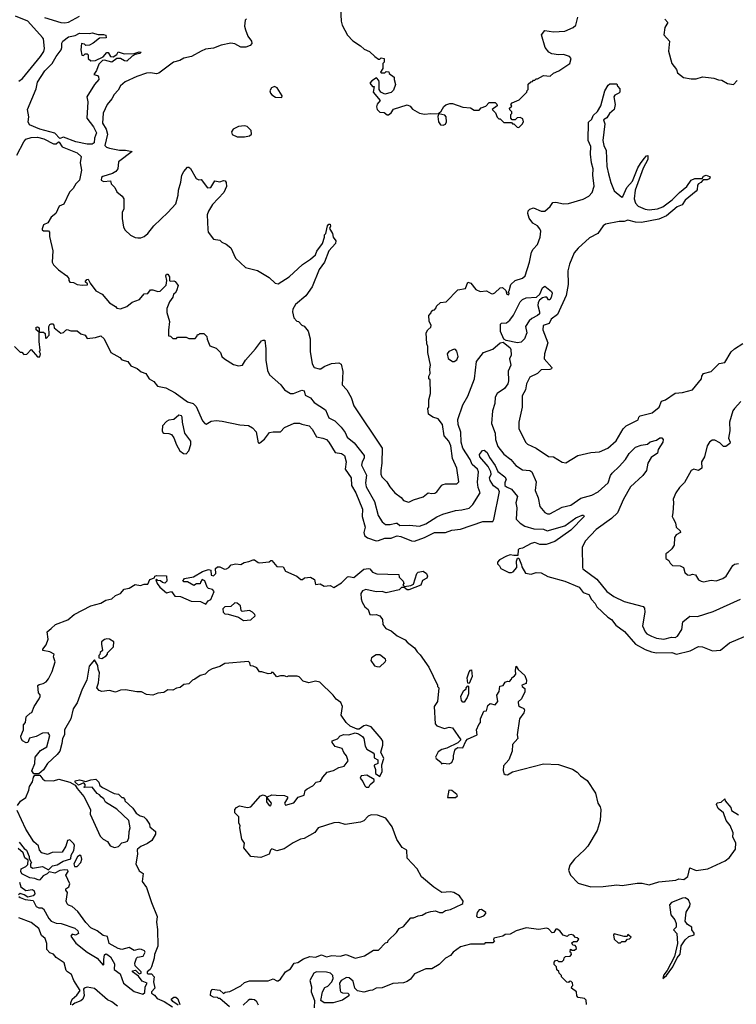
# Model space of a CAD drawing. Extents: x 2210602 to 2357277, y 510288 to 673808.
# Tile 343 of 464: x 2264412 to 2270189, y 624954 to 632888. Entities that reach past the tile are written whole.
import ezdxf

# ---------------------------------------------------------------- set-up
doc = ezdxf.new("R2010")
doc.units = 0

msp = doc.modelspace()

# ---------------------------------------------------------------- linework, layer by layer
at = {"layer": '0CON05XD'}
for points in [[(2266997.5, 632975), (2267003.3, 632875), (2267011.2, 632845), (2267054.2, 632764.2), (2267097.7, 632717.7), (2267158.3, 632678.3), (2267189.3, 632649.3), (2267230.7, 632630.7), (2267275, 632590), (2267305, 632570), (2267315, 632570), (2267325, 632580), (2267350, 632575), (2267350, 632545), (2267340, 632535), (2267340, 632495), (2267320, 632465), (2267325, 632460), (2267355, 632460), (2267365, 632470), (2267388.3, 632468.3), (2267390, 632455), (2267430, 632425), (2267430, 632405), (2267442.5, 632365), (2267425, 632320), (2267405, 632300), (2267355, 632287.5), (2267323.6, 632303.6), (2267310, 632325), (2267310, 632385), (2267307, 632397), (2267288.3, 632418.3), (2267250, 632395), (2267233, 632377), (2267255, 632350), (2267268.3, 632348.3), (2267262.5, 632305), (2267317, 632237), (2267293, 632207), (2267287.5, 632185), (2267292.5, 632165), (2267315, 632143.3), (2267349.3, 632139.3), (2267375, 632122.5), (2267385, 632122.5), (2267405, 632137.5), (2267425, 632167.5), (2267535, 632201.2), (2267560.7, 632190.7), (2267577, 632167), (2267633.6, 632133.6), (2267675, 632126.7), (2267725, 632132.5), (2267790, 632130), (2267783.3, 632106.7), (2267786.7, 632065), (2267805, 632040), (2267825, 632037.5), (2267843, 632047), (2267853.3, 632065), (2267848.8, 632105), (2267838.3, 632118.3), (2267790, 632130), (2267790, 632135), (2267809.3, 632150.7), (2267830.7, 632189.3), (2267848.3, 632201.7), (2267878.3, 632211.7), (2267901.7, 632211.7), (2267985, 632182.5), (2268047, 632177), (2268075, 632160), (2268115, 632160), (2268131.7, 632178.3), (2268168.3, 632191.7), (2268195, 632220), (2268245, 632220), (2268258.3, 632208.3), (2268260, 632195), (2268220, 632165), (2268248.3, 632138.3), (2268261.7, 632101.7), (2268275, 632090), (2268285, 632090), (2268315, 632060), (2268375, 632060), (2268385, 632050), (2268395, 632050), (2268421.7, 632021.7), (2268435, 632020), (2268463, 632047), (2268472.5, 632065), (2268468.3, 632088.3), (2268445, 632100), (2268421.7, 632098.3), (2268405, 632080), (2268381.7, 632081.7), (2268370, 632095), (2268370, 632125), (2268378.3, 632131.7), (2268380, 632145), (2268361.7, 632161.7), (2268360, 632175), (2268378.3, 632191.7), (2268370, 632205), (2268381.7, 632218.3), (2268438.3, 632241.7), (2268500, 632305), (2268501.7, 632318.3), (2268510, 632325), (2268511.7, 632368.3), (2268531.7, 632388.3), (2268545, 632390), (2268555, 632400), (2268565, 632400), (2268575, 632410), (2268585, 632410), (2268635, 632437.5), (2268687, 632433), (2268715, 632456.7), (2268757.5, 632475), (2268846.1, 632533.9), (2268857.5, 632575), (2268845, 632592.5), (2268795, 632607.5), (2268755, 632603.8), (2268702.3, 632612.3), (2268676.7, 632625), (2268648.8, 632665), (2268617.5, 632765), (2268645, 632800), (2268715, 632790), (2268805, 632794.2), (2268873.3, 632825), (2268895, 632843.3), (2268910.5, 632909.5)], [(2264405, 632392), (2264435, 632414), (2264579.8, 632590.2), (2264607.4, 632632.6), (2264612.9, 632655), (2264603.1, 632733.1), (2264596, 632745), (2264476.4, 632876.4), (2264377.5, 632915)], [(2264612.5, 632905), (2264744.3, 632864.3), (2264775, 632862.5), (2264805, 632869.2), (2264894.4, 632915.6)], [(2266240, 632895), (2266230, 632885), (2266224.1, 632835.9), (2266230.8, 632805), (2266251.4, 632755), (2266281.4, 632715), (2266282, 632695), (2266269.1, 632680.9), (2266235, 632666.7), (2266195, 632667.1), (2266145, 632694.2), (2266115, 632699.2), (2266035, 632681.9), (2265975, 632659.4), (2265910.9, 632649.1), (2265874, 632635), (2265797.6, 632592.4), (2265735, 632577.7), (2265702.2, 632557.8), (2265651.2, 632545), (2265533.9, 632456.1), (2265515, 632452), (2265465, 632459.2), (2265435, 632455.7), (2265355, 632430), (2265263.2, 632386.8), (2265224.3, 632355.7), (2265205, 632320), (2265172, 632285), (2265155, 632250), (2265116, 632205), (2265084.3, 632135), (2265079.4, 632055), (2265110, 632005), (2265119.6, 631965), (2265098.9, 631875), (2265111.2, 631861.2), (2265135, 631852.1), (2265215, 631836.2), (2265265, 631836.5), (2265317.5, 631825), (2265207, 631743), (2265202, 631685), (2265185.6, 631664.4), (2265159.3, 631649.3), (2265082.5, 631625), (2265071.2, 631615), (2265067.5, 631595), (2265087, 631583), (2265145, 631590), (2265150, 631565), (2265180, 631535), (2265195, 631500), (2265237.5, 631465), (2265250, 631445), (2265252.5, 631405), (2265252.5, 631365), (2265237.5, 631335), (2265237.5, 631285), (2265247.5, 631215), (2265260.7, 631190.7), (2265305, 631152.5), (2265343.6, 631133.6), (2265365, 631130), (2265389.3, 631130.7), (2265415, 631140), (2265445.9, 631164.1), (2265492.3, 631227.7), (2265606.7, 631335), (2265670, 631405), (2265690, 631475), (2265692.5, 631515), (2265711.7, 631578.3), (2265718.8, 631635), (2265734, 631665), (2265765, 631700), (2265775, 631700), (2265788.8, 631688.8), (2265835, 631607.5), (2265855, 631597.5), (2265875, 631600), (2265925, 631533.3), (2265953, 631537), (2265985, 631590), (2266025, 631582.5), (2266055, 631592.5), (2266068.3, 631588.3), (2266077, 631577), (2266080, 631545), (2266056.7, 631495), (2265965, 631397.5), (2265932.5, 631345), (2265922.5, 631315), (2265928.3, 631198.3), (2265930, 631175), (2265975, 631120), (2266025, 631110), (2266040, 631095), (2266075, 631080), (2266115, 631050), (2266152.5, 630965), (2266230.7, 630890.7), (2266327.7, 630867.7), (2266421.7, 630811.7), (2266470, 630765), (2266495, 630760), (2266585, 630816.2), (2266692.5, 630915), (2266755, 630957.5), (2266795.9, 630994.1), (2266808, 631022), (2266852.5, 631085), (2266870, 631135), (2266870, 631155), (2266880, 631165), (2266893, 631227), (2266905, 631240), (2266915, 631240), (2266917.5, 631225), (2266910, 631205), (2266932.5, 631165), (2266940, 631135), (2266960, 631105), (2266957.5, 631085), (2266903.3, 631025), (2266868.8, 630935), (2266826.7, 630875), (2266768.8, 630735), (2266717.7, 630662.3), (2266635, 630592.5), (2266613.8, 630555), (2266611.2, 630535), (2266622.5, 630485), (2266645, 630460), (2266660, 630455), (2266687, 630427), (2266705, 630417.5), (2266737.7, 630377.7), (2266754, 630315), (2266752, 630215), (2266768.8, 630115), (2266786.7, 630085), (2266825, 630073.8), (2266840, 630075), (2266866.7, 630093.3), (2266925, 630117.5), (2266985, 630122.5), (2267003, 630113), (2267016.4, 630053.6), (2267011.2, 629945), (2267050, 629905), (2267083.9, 629843.9), (2267105, 629777.5), (2267333.3, 629435), (2267331.2, 629315), (2267324, 629255), (2267324.2, 629225), (2267332, 629205), (2267371.2, 629165), (2267395, 629123.8), (2267435, 629076.7), (2267487.7, 629037.7), (2267506.7, 629015)], [(2269611.7, 632891.7), (2269637.5, 632865), (2269611.2, 632825), (2269603.3, 632765), (2269650, 632715), (2269642.5, 632635), (2269670, 632535), (2269707, 632487), (2269715, 632460), (2269763, 632423), (2269825, 632410), (2269865, 632412.5), (2269915, 632427.5), (2269965, 632422.5), (2270006.4, 632416.4), (2270045, 632402.5), (2270071.7, 632401.7), (2270117.5, 632372.5)], [(2264955, 631883.8), (2264865, 631903.5), (2264765, 631940.6), (2264735, 631931.1), (2264695, 631973.8), (2264574.8, 632004.8), (2264491.7, 632041.7), (2264479.2, 632065), (2264484.4, 632105), (2264475.6, 632165), (2264545, 632330), (2264555.6, 632385), (2264613.9, 632476.1), (2264674, 632536), (2264705, 632592), (2264746, 632645), (2264752.5, 632665), (2264751.7, 632698.3), (2264760, 632715), (2264805, 632750), (2264859.3, 632760.7), (2264895, 632778), (2264975, 632776.2), (2264995, 632782), (2265045, 632768.8), (2265088.3, 632768.3), (2265105, 632762.5), (2265109.3, 632740.7), (2265055, 632740), (2265005, 632697.5), (2264975, 632682.5), (2264945, 632680), (2264935, 632690), (2264910, 632695), (2264903.3, 632645), (2264913, 632603), (2264925, 632600), (2264938.3, 632611.7), (2264955, 632612.5), (2264962.5, 632605), (2264962.5, 632575), (2264985.9, 632555.9), (2265022.3, 632557.7), (2265085, 632587.5), (2265115, 632622.5), (2265125, 632622.5), (2265145, 632590), (2265165, 632588.8), (2265195, 632607.5), (2265205, 632630), (2265255, 632613.8), (2265333.6, 632616.4), (2265375, 632628.8), (2265390, 632625), (2265380, 632615), (2265342.5, 632607.5), (2265317.3, 632592.7), (2265275, 632554), (2265257.5, 632555), (2265225, 632573.8), (2265196.1, 632573.9), (2265155, 632546.7), (2265095, 632562), (2265080, 632560), (2265050, 632530), (2265030.7, 632479.3), (2265010, 632445), (2265038.3, 632438.3), (2265047, 632427), (2265050, 632405), (2265015.7, 632364.3), (2264953.8, 632265), (2264960, 632225), (2264952.5, 632095), (2265005.6, 632025), (2265030, 631975), (2265015.7, 631934.3), (2265012, 631895), (2264995, 631884.5), (2264955, 631883.8)], [(2270117.5, 632372.5), (2270165, 632366.2), (2270195, 632396.7)], [(2266525, 632260), (2266527.5, 632275), (2266487.7, 632337.7), (2266465, 632350), (2266440.7, 632339.3), (2266427.5, 632315), (2266432.5, 632295), (2266445, 632282.5), (2266475, 632262.5), (2266525, 632260)], [(2267506.7, 629015), (2267545, 629000), (2267555, 629002.5), (2267585, 629020), (2267665, 629043.3), (2267705, 629076.7), (2267735, 629068.8), (2267757.7, 629072.3), (2267775.7, 629084.3), (2267814.1, 629135.9), (2267825, 629142.5), (2267845, 629147.5), (2267935, 629147.5), (2267952.5, 629165), (2267936.7, 629275), (2267901.7, 629351.7), (2267887.5, 629455), (2267871.7, 629491.7), (2267833.3, 629535), (2267820, 629625), (2267785, 629672), (2267742.5, 629685), (2267708.3, 629708.3), (2267702.5, 629755), (2267710, 629765), (2267710, 629825), (2267722.5, 629875), (2267720, 629985), (2267710, 629995), (2267710, 630015), (2267721.7, 630038.3), (2267717.5, 630075), (2267722.5, 630105), (2267702.5, 630205), (2267702.5, 630255), (2267693, 630277), (2267687.5, 630365), (2267700.7, 630389.3), (2267725, 630410), (2267730, 630425), (2267711.7, 630458.3), (2267710, 630505), (2267730, 630525), (2267731.7, 630538.3), (2267741.7, 630548.3), (2267755, 630550), (2267770, 630565), (2267771.7, 630578.3), (2267805, 630610), (2267850, 630615), (2267945, 630710), (2268005, 630722.5), (2268025, 630772.5), (2268048.8, 630765), (2268090, 630715), (2268125, 630696.7), (2268175, 630702.5), (2268211.2, 630681.2), (2268225, 630680), (2268242.3, 630687.7), (2268285, 630726.7), (2268305, 630730), (2268330, 630705), (2268340, 630675), (2268355, 630670), (2268357.5, 630685), (2268350, 630695), (2268357, 630703), (2268370, 630755), (2268405, 630787.5), (2268465, 630803.8), (2268485.7, 630824.3), (2268522, 630935), (2268538.8, 631015), (2268551.2, 631038.8), (2268585, 631076.7), (2268607.5, 631135), (2268612, 631185), (2268605, 631202.5), (2268585, 631226), (2268549.1, 631249.1), (2268519.8, 631289.8), (2268507.8, 631325), (2268511.4, 631348.6), (2268525, 631361.9), (2268555, 631370.6), (2268615, 631344.3), (2268645, 631344.3), (2268688.3, 631381.7), (2268710, 631415), (2268735, 631416.2), (2268796.1, 631403.9), (2268835, 631406.2), (2268955, 631442), (2269000, 631465), (2269026.2, 631495), (2269042.3, 631547.7), (2269033.1, 631635), (2269035.7, 631685), (2269022.5, 631735), (2269014, 631805), (2269017.1, 631865), (2268994.5, 631914.5), (2268998, 632062), (2269024.1, 632085.9), (2269035.8, 632115), (2269070.8, 632149.2), (2269097.1, 632195), (2269130, 632315), (2269155, 632360), (2269168.3, 632371.7), (2269225, 632370), (2269231.7, 632351.7), (2269250, 632330), (2269250, 632305), (2269242.5, 632295), (2269210, 632280), (2269201.2, 632265), (2269212, 632205), (2269202.9, 632165), (2269167.3, 632132.7), (2269145, 632096), (2269118.3, 632081.7), (2269127.5, 632047.5), (2269111.9, 631915), (2269121.4, 631875), (2269140.6, 631835), (2269145.8, 631705.8), (2269158, 631645), (2269176, 631575), (2269205, 631507.5), (2269265, 631457.5), (2269275, 631462.5), (2269306.7, 631536.7), (2269352.7, 631587.3), (2269395, 631693.3), (2269415, 631728.8), (2269445, 631768.8), (2269465, 631790), (2269475, 631792.5), (2269475, 631762.5), (2269437.9, 631692.1), (2269372.9, 631515), (2269364.2, 631445), (2269375, 631410), (2269396.2, 631386.2), (2269455, 631361.2), (2269485, 631355.8), (2269552.5, 631365), (2269595, 631379.4), (2269672.5, 631435), (2269730.8, 631495), (2269790.8, 631545), (2269824.4, 631595.6), (2269855, 631607.5), (2269912.5, 631607.5), (2269925, 631626.7), (2269945, 631636.2), (2269972.5, 631625), (2269976.7, 631615), (2269970, 631605), (2269953.6, 631596.4), (2269922.5, 631597.5), (2269903.9, 631576.1), (2269885, 631566), (2269875.5, 631554.5), (2269871.9, 631518.1), (2269864.5, 631505.5), (2269777.2, 631432.8), (2269751.2, 631395), (2269711.1, 631378.9), (2269625, 631307.5), (2269565, 631280.9), (2269425, 631253.1), (2269375, 631256.5), (2269315, 631272), (2269285, 631262), (2269245, 631260.8), (2269135, 631240.8), (2269115, 631226.2), (2269073.3, 631165), (2269005, 631130.8), (2268913.2, 631046.8), (2268882, 631008), (2268845, 630916.7), (2268831.1, 630865), (2268832.7, 630755), (2268817.8, 630665), (2268746.3, 630513.7), (2268696, 630475), (2268680.3, 630439.7), (2268630.8, 630425), (2268629.4, 630389.4), (2268668.8, 630285), (2268643.1, 630195), (2268640.8, 630155), (2268702.5, 630085), (2268697.5, 630075), (2268685, 630070), (2268615, 630066.7), (2268585, 630037.5), (2268525, 630006.7), (2268496.7, 629955), (2268490, 629905), (2268463.6, 629856.4), (2268463, 629767), (2268436.7, 629645), (2268436.7, 629595), (2268490, 629485), (2268505, 629467.5), (2268576.1, 629436.1), (2268675, 629367.5), (2268715, 629366.7), (2268785, 629322.5), (2268815, 629317.5), (2268910, 629375), (2269015, 629400), (2269085, 629406.7), (2269152.5, 629435), (2269220, 629495), (2269277.7, 629592.3), (2269300, 629615), (2269375, 629653.3), (2269396.4, 629663.6), (2269402.5, 629685), (2269413, 629697), (2269510.5, 629719.5), (2269566.2, 629765), (2269586.1, 629813.9), (2269617.5, 629825), (2269695, 629877.5), (2269755, 629883.8), (2269835, 629906.7), (2269907.5, 629995), (2269910, 630015), (2269925, 630037.5), (2269985, 630052.5), (2270051.7, 630118.3), (2270096.7, 630125), (2270148.3, 630211.7), (2270174.2, 630235.8), (2270242.3, 630277.7)], [(2266225, 631943.3), (2266265, 631952.5), (2266280, 631965), (2266277.5, 631995), (2266245, 632027.5), (2266225, 632032.5), (2266175, 632027.5), (2266133.6, 632006.4), (2266120, 631985), (2266123.6, 631963.6), (2266163.6, 631943.6), (2266225, 631943.3)], [(2264387.5, 631795), (2264443.8, 631905), (2264460, 631925), (2264505, 631938.1), (2264555, 631940.4), (2264607.4, 631927.4), (2264685, 631887.5), (2264705, 631888.7), (2264725, 631902.5), (2264730.7, 631900.7), (2264755, 631863.3), (2264876.2, 631815), (2264907.5, 631785), (2264900, 631735), (2264909.4, 631675), (2264893.5, 631595), (2264863.1, 631565), (2264842.6, 631527.4), (2264813.1, 631496.9), (2264767.6, 631402.4), (2264730, 631385), (2264702.9, 631327.1), (2264665, 631297.8), (2264637.8, 631252.2), (2264605, 631233.8), (2264591.7, 631201.7), (2264593.6, 631193.6), (2264605, 631187.5), (2264645, 631186.7), (2264653.3, 631175), (2264651.7, 631141.7), (2264680, 631025), (2264672.5, 630935), (2264683, 630913), (2264725, 630872.5), (2264793, 630823), (2264808.3, 630801.7), (2264807.5, 630785), (2264815, 630773.3), (2264845, 630770), (2264875, 630753.8), (2264915, 630750), (2264958.3, 630751.7), (2264958.3, 630758.3), (2264940, 630775), (2264952.5, 630795), (2264965, 630796.7), (2264980, 630765), (2265025, 630703.8), (2265075.7, 630675.7), (2265135, 630606.7), (2265185, 630576.7), (2265195, 630563.8), (2265225, 630558.8), (2265275, 630576.2), (2265318.8, 630611.2), (2265377.6, 630632.4), (2265415, 630678.8), (2265445, 630682.5), (2265465, 630710), (2265485, 630712), (2265525, 630697.5), (2265545, 630700), (2265591.7, 630748.3), (2265597.5, 630785), (2265590, 630825), (2265595, 630837.5), (2265605, 630837.5), (2265620, 630815), (2265620, 630785), (2265625, 630780), (2265655, 630782.5), (2265665, 630777.5), (2265690, 630745), (2265677, 630703), (2265666.4, 630683.6), (2265652.5, 630675), (2265647, 630653), (2265620, 630615), (2265598.3, 630561.7), (2265598.3, 630528.3), (2265620, 630455), (2265610, 630385), (2265611.7, 630341.7), (2265628.3, 630338.3), (2265645, 630320), (2265675, 630320), (2265685, 630330), (2265755, 630330), (2265775, 630320), (2265825, 630320), (2265840, 630335), (2265845, 630350), (2265855, 630350), (2265865, 630360), (2265895, 630360), (2265920, 630335), (2265923, 630313), (2265945, 630260), (2265995, 630240), (2266030, 630205), (2266042.5, 630175), (2266062.5, 630155), (2266135, 630108.8), (2266175, 630100), (2266207.5, 630105), (2266232.5, 630145), (2266312.5, 630235), (2266360.5, 630299.5), (2266375, 630306.7), (2266387.5, 630305), (2266396.7, 630235), (2266396.7, 630145), (2266410.7, 630060.7), (2266426.7, 630025), (2266515.7, 629945.7), (2266546.1, 629906.1), (2266595, 629876.7), (2266620, 629875), (2266685, 629903.8), (2266705, 629896.2), (2266712.3, 629862.3), (2266755, 629842), (2266785, 629804.3), (2266876.2, 629745), (2266905, 629680), (2266952.5, 629655), (2267003.3, 629605), (2267035, 629562.5), (2267051.2, 629525), (2267107.5, 629477.5), (2267189.4, 629375), (2267189.4, 629355), (2267172.7, 629325), (2267167.6, 629297.6), (2267207.6, 629217.6), (2267199.5, 629155), (2267205.7, 629125), (2267272.2, 629005), (2267302.8, 628892.8), (2267335, 628841.2), (2267361.3, 628821.3), (2267399.5, 628820.5), (2267445, 628831.9), (2267455, 628830), (2267475, 628811.4), (2267555, 628815.5), (2267635, 628805.6), (2267685, 628826.7), (2267775, 628881.9), (2267823.9, 628903.9), (2267925, 628934.2), (2267975, 628937.5), (2268035, 628952), (2268065, 628981.2), (2268124, 629075), (2268108, 629118), (2268102, 629162), (2268111.5, 629245), (2268101.1, 629265), (2268060.5, 629305), (2268043.3, 629343.3), (2267984.2, 629435.8), (2267970, 629485), (2267966.6, 629563.4), (2267947.2, 629627.2), (2267944.5, 629665), (2267983.5, 629785), (2268025, 629853.8), (2268078, 629995), (2268095, 630133.8), (2268150, 630205), (2268226.9, 630233.1), (2268285, 630284), (2268309.3, 630289.3), (2268364.4, 630244.4), (2268371.3, 630231.3), (2268374.4, 630185.6), (2268360, 630155), (2268370, 630105), (2268349.4, 630055), (2268353, 629977), (2268347.6, 629952.4), (2268321.1, 629915), (2268260, 629875), (2268244.5, 629845), (2268241.8, 629795), (2268223.1, 629735), (2268215.7, 629635), (2268244.3, 629555), (2268247.8, 629505), (2268265, 629449.2), (2268315, 629386), (2268371.2, 629345), (2268411.2, 629295), (2268465, 629260.8), (2268524.2, 629254.2), (2268540, 629245), (2268574.3, 629165), (2268567.5, 629095), (2268590.8, 629035), (2268605.9, 628965.9), (2268646.1, 628916.1), (2268666.4, 628906.4), (2268685, 628906.7), (2268785, 628960), (2268855, 628976), (2268935, 629031.2), (2269025, 629057.5), (2269075, 629083.1), (2269154.3, 629155), (2269174.4, 629215), (2269186.9, 629235), (2269243.6, 629286.4), (2269294.4, 629345), (2269325, 629392.5), (2269375, 629444), (2269421.4, 629458.6), (2269471.7, 629468.3), (2269495, 629486.2), (2269545, 629500), (2269572.7, 629517.3), (2269587.7, 629517.7), (2269598.8, 629505), (2269596.4, 629483.6), (2269557.5, 629425), (2269552.5, 629395), (2269501.2, 629358.8), (2269476.7, 629315), (2269463.3, 629255), (2269434, 629215), (2269335, 629123.8), (2269280, 629025), (2269230, 628915), (2269182.4, 628867.6), (2269059.4, 628780.6), (2268971.1, 628685), (2268945.7, 628635.7), (2268947.5, 628475), (2268952.4, 628462.4), (2269065, 628380), (2269145, 628281.4), (2269200.5, 628240.5), (2269285, 628200), (2269438.6, 628158.6), (2269448, 628145), (2269452.5, 628115), (2269431.4, 628005), (2269454.5, 627954.5), (2269468.3, 627938.3), (2269505, 627919.2), (2269545, 627904), (2269605, 627895.8), (2269665, 627912), (2269695, 627910), (2269715, 627921.2), (2269748.8, 627975), (2269757.5, 628035), (2269815, 628082.5), (2269875, 628080), (2270001.7, 628118.3), (2270221.7, 628218.3)], [(2268425, 630283.8), (2268333, 630303), (2268313.8, 630313.8), (2268288.8, 630375), (2268286.4, 630433.6), (2268295, 630442.5), (2268335, 630446), (2268363.1, 630466.9), (2268392.9, 630507.1), (2268445, 630613.3), (2268465, 630632.5), (2268493.6, 630646.4), (2268578.3, 630651.7), (2268603.6, 630676.4), (2268625, 630727.5), (2268645, 630740), (2268698.3, 630698.3), (2268703.3, 630685), (2268695, 630650), (2268685, 630630), (2268675, 630630), (2268660.7, 630650.7), (2268645, 630653.3), (2268625, 630647.5), (2268602.5, 630627.5), (2268591.1, 630608.9), (2268587.5, 630585), (2268603.1, 630535), (2268601.3, 630518.7), (2268585, 630503.1), (2268539.3, 630480.7), (2268518.7, 630461.3), (2268490, 630415), (2268499.2, 630365), (2268480.6, 630315), (2268455, 630290), (2268425, 630283.8)], [(2264370, 630255), (2264415, 630210), (2264428.3, 630208.3), (2264445, 630190), (2264468.3, 630191.7), (2264505, 630230), (2264555, 630170), (2264575, 630170), (2264580, 630195), (2264572.5, 630212.5), (2264577.5, 630225), (2264567.5, 630295), (2264570, 630370), (2264545, 630390), (2264545, 630410), (2264555, 630412.5), (2264567.5, 630405), (2264570, 630370), (2264605, 630370), (2264618.3, 630358.3), (2264620, 630325), (2264625, 630320), (2264650, 630345), (2264646.7, 630415), (2264655, 630432.5), (2264665, 630437.5), (2264678.3, 630438.3), (2264687, 630427), (2264690, 630405), (2264743, 630363), (2264763.6, 630366.4), (2264782.5, 630385), (2264795, 630392.5), (2264825, 630380), (2264875, 630380), (2264905, 630357.5), (2264940, 630345), (2264955, 630320), (2265023, 630327), (2265065, 630340), (2265092.5, 630315), (2265146.4, 630206.4), (2265220, 630165), (2265235, 630147.5), (2265282.5, 630135), (2265307.7, 630097.7), (2265358.3, 630078.3), (2265391.7, 630051.7), (2265427.5, 630037.5), (2265455, 629993.3), (2265493, 629973), (2265522.5, 629935), (2265590.7, 629920.7), (2265665, 629882.5), (2265765, 629810), (2265810, 629795), (2265835, 629770), (2265886.7, 629655), (2265905, 629633.8), (2265915, 629630), (2265955, 629653.3), (2265995, 629658.8), (2266045, 629653.8), (2266187, 629623), (2266257, 629617), (2266289.3, 629599.3), (2266317.1, 629567.1), (2266335, 629477.5), (2266345, 629476.7), (2266361.4, 629488.6), (2266385, 629508), (2266425, 629560.8), (2266455, 629567.5), (2266515, 629566.2), (2266547.7, 629602.3), (2266625, 629636.2), (2266666.4, 629636.4), (2266685, 629627.5), (2266745, 629616.2), (2266769.5, 629589.5), (2266805, 629526.2), (2266855, 629517.1), (2266883.8, 629505), (2266902.5, 629485), (2266955, 629400), (2267005, 629392), (2267030, 629375), (2267044, 629325), (2267036.2, 629265), (2267084, 629195), (2267087.5, 629135), (2267121.9, 629075), (2267174.2, 628945), (2267171.4, 628885), (2267197.9, 628797.9), (2267186.7, 628755), (2267192, 628732), (2267215, 628713.8), (2267285, 628689.4), (2267305, 628690.6), (2267355, 628710.6), (2267405, 628711.1), (2267425, 628717.8), (2267455, 628727.8), (2267484.3, 628724.3), (2267569.7, 628689.7), (2267595, 628686.7), (2267676.2, 628715), (2267755, 628756.9), (2267845, 628757.1), (2267895, 628774.4), (2267965, 628782.9), (2268145, 628843.8), (2268226, 628844), (2268235, 628860), (2268280.8, 629085), (2268268, 629105), (2268231.4, 629131.4), (2268205, 629173.8), (2268200, 629195), (2268212.5, 629225), (2268210.8, 629245), (2268188.5, 629288.5), (2268121.4, 629365), (2268118, 629385), (2268142.3, 629417.7), (2268155, 629418.8), (2268180.3, 629400.3), (2268199.2, 629359.2), (2268245, 629296.2), (2268266.9, 629246.9), (2268323.3, 629203.3), (2268333.8, 629185), (2268323.3, 629155), (2268323.3, 629135), (2268335, 629123.3), (2268375, 629106.2), (2268424.3, 629045), (2268410.8, 628995), (2268418.8, 628955), (2268415, 628862.5), (2268445, 628830), (2268485, 628806.7), (2268555.5, 628785.5), (2268635, 628782.2), (2268665, 628769.4), (2268805, 628810.8), (2268895, 628873.1), (2268945, 628895.7), (2268955.7, 628895.7), (2268961.2, 628885), (2268855.3, 628774.7), (2268727, 628683), (2268655, 628660), (2268605, 628660), (2268565, 628674.2), (2268535, 628667.3), (2268465, 628630), (2268437, 628623), (2268430, 628615), (2268428.3, 628571.7), (2268395, 628570), (2268365, 628577.1), (2268335, 628565.6), (2268280, 628535), (2268263, 628517), (2268263, 628503), (2268278.3, 628488.3), (2268290, 628465), (2268355, 628434.2), (2268375, 628432.9), (2268390.9, 628439.1), (2268420, 628475), (2268417.5, 628525), (2268425, 628550), (2268435, 628550), (2268457.5, 628495), (2268458.3, 628478.3), (2268488.3, 628428.3), (2268535, 628420), (2268575, 628432.2), (2268615, 628431.2), (2268670.5, 628400.5), (2268805, 628363.8), (2268922.5, 628315), (2268953.2, 628273.2), (2269000, 628255), (2269020, 628215), (2269050, 628185), (2269065, 628157.5), (2269154.1, 628074.1), (2269182.5, 628055), (2269218.3, 628008.3), (2269287, 627957), (2269375.7, 627855.7), (2269453.7, 627813.7), (2269505.7, 627794.3), (2269545, 627786.9), (2269667.9, 627787.9), (2269705.8, 627775.8), (2269817.3, 627802.7), (2269885, 627836.2), (2269915, 627833.3), (2269997, 627803), (2270061.7, 627808.3), (2270133.9, 627866.1), (2270255, 627917.5)], [(2267915, 630133.3), (2267935, 630146.7), (2267945.7, 630175), (2267935.6, 630215.6), (2267925, 630230), (2267915, 630233.3), (2267870, 630215), (2267857.5, 630195), (2267867, 630157), (2267900, 630135), (2267915, 630133.3)], [(2270225, 629812.5), (2270173.3, 629755), (2270160, 629735), (2270133.8, 629645), (2270136.7, 629575), (2270126.2, 629515), (2270140, 629485), (2270137, 629473), (2270105, 629450), (2270085, 629450), (2270055, 629477.5), (2270015, 629500), (2269995, 629500), (2269973.3, 629485), (2269953.3, 629455), (2269932.5, 629365), (2269907.5, 629325), (2269911.2, 629275), (2269885, 629256), (2269845, 629266.7), (2269823.6, 629256.4), (2269770.7, 629159.3), (2269730.7, 629119.3), (2269700, 629075), (2269680, 629025), (2269683.3, 628995), (2269676.7, 628915), (2269672.5, 628885), (2269678.3, 628868.3), (2269697.5, 628835), (2269705, 628800), (2269735, 628770), (2269737.5, 628755), (2269705, 628737.5), (2269690, 628715), (2269687.5, 628655), (2269667.5, 628625), (2269636.4, 628593.6), (2269620, 628585), (2269620, 628545), (2269645, 628530), (2269655, 628510), (2269675, 628490), (2269735, 628487.5), (2269763, 628473), (2269773.9, 628433.9), (2269793.9, 628413.9), (2269815, 628412.5), (2269835, 628420), (2269860, 628415), (2269883.6, 628373.6), (2269905, 628362.5), (2269925, 628357.5), (2269985, 628372.5), (2270025, 628367.5), (2270080, 628385), (2270107.5, 628405), (2270160.7, 628489.3), (2270175, 628500), (2270205, 628506.2)], [(2265755, 629389.2), (2265775.7, 629415), (2265791.4, 629465), (2265791.7, 629491.7), (2265744, 629555), (2265724, 629645), (2265721.2, 629685), (2265715, 629696.2), (2265695, 629701.2), (2265653.6, 629666.4), (2265615, 629660), (2265595, 629650), (2265563.3, 629615), (2265560, 629575), (2265565, 629562.5), (2265575, 629556.7), (2265615, 629553.8), (2265636.7, 629545), (2265655, 629517.5), (2265675, 629462.5), (2265702.7, 629412.7), (2265732.1, 629392.1), (2265755, 629389.2)], [(2264665, 627983.3), (2264701.2, 628015), (2264798.5, 628051.5), (2264850, 628095), (2264984, 628165), (2265065, 628185.5), (2265105, 628209.4), (2265155, 628222.5), (2265185, 628246.9), (2265225.5, 628264.5), (2265255, 628300), (2265295, 628306.7), (2265343.9, 628336.1), (2265385, 628330), (2265415, 628340), (2265445, 628340), (2265461.7, 628378.3), (2265498.3, 628391.7), (2265500, 628405), (2265515, 628410), (2265596.1, 628406.1), (2265597, 628363), (2265581.7, 628348.3), (2265563, 628353), (2265547, 628367), (2265525, 628370), (2265515, 628380), (2265510, 628375), (2265520, 628345), (2265542.5, 628315), (2265595, 628270), (2265635, 628280), (2265663, 628243), (2265709.3, 628239.3), (2265795, 628202.5), (2265869.3, 628199.3), (2265911.7, 628178.3), (2265930, 628205), (2265953, 628217), (2265979.3, 628279.3), (2265967, 628297), (2265935, 628303.3), (2265922.5, 628315), (2265905, 628367.5), (2265883, 628377), (2265870, 628355), (2265867, 628343), (2265838.3, 628341.7), (2265815, 628330), (2265765, 628357.5), (2265735, 628357.5), (2265727.5, 628365), (2265740, 628385), (2265811.7, 628398.3), (2265885, 628441.2), (2265935, 628456.7), (2265951.7, 628451.7), (2265955, 628412.5), (2265975, 628407.5), (2265992.5, 628425), (2265990, 628465), (2266005, 628480), (2266025, 628480), (2266061.7, 628461.7), (2266078.1, 628461.9), (2266097, 628473), (2266116.1, 628496.1), (2266155, 628504.3), (2266195, 628498), (2266222.5, 628515), (2266258.9, 628521.1), (2266295, 628536.7), (2266305, 628536.7), (2266333.9, 628513.9), (2266345, 628512.5), (2266421.7, 628518.3), (2266435, 628530), (2266445, 628530), (2266485, 628482.5), (2266535, 628480), (2266555, 628443.3), (2266645, 628403.3), (2266678.3, 628378.3), (2266691.7, 628378.3), (2266708.3, 628391.7), (2266755, 628396.2), (2266787.3, 628377.3), (2266797.5, 628337.5), (2266835, 628341.2), (2266865, 628322.5), (2266915, 628330), (2266945, 628313.3), (2267005, 628351.2), (2267055, 628397.5), (2267065, 628402.5), (2267105, 628393.3), (2267185, 628460), (2267223.3, 628466.7), (2267235, 628462.5), (2267256.7, 628436.7), (2267291.7, 628421.7), (2267468.3, 628418.3), (2267470, 628395), (2267502.5, 628365), (2267507.5, 628345), (2267500, 628335), (2267515, 628320), (2267565, 628327.5), (2267585, 628340), (2267612.5, 628425), (2267625, 628437.5), (2267665, 628443.3), (2267691.2, 628425), (2267699.2, 628405), (2267695, 628387.5), (2267660, 628370), (2267645, 628332), (2267550, 628295), (2267535, 628293.8), (2267511.7, 628311.7), (2267488.3, 628311.7), (2267470, 628295), (2267365, 628268.8), (2267335, 628280), (2267285, 628276.7), (2267202.5, 628297.5), (2267175, 628286.7), (2267161.2, 628265), (2267165, 628220), (2267173.8, 628195), (2267195, 628157.5), (2267220, 628135), (2267233.3, 628095), (2267255, 628091.2), (2267285, 628096.2), (2267315, 628083.8), (2267335.9, 628055.9), (2267340, 628015), (2267362, 627982), (2267405, 627962.5), (2267454.5, 627924.5), (2267520.3, 627890.3), (2267535, 627872.5), (2267595, 627827.5), (2267614.6, 627794.6), (2267639.6, 627769.6), (2267710.3, 627670.3), (2267780, 627525), (2267780, 627515), (2267790, 627505), (2267780, 627395), (2267752.1, 627355), (2267760, 627215), (2267775, 627197.5), (2267835, 627176.2), (2267875, 627187.5), (2267901.2, 627181.2), (2267967.5, 627085), (2267945, 627060), (2267855, 627017.5), (2267815, 627007.5), (2267785, 626987.5), (2267764, 626945), (2267768.8, 626935), (2267806.4, 626906.4), (2267813, 626893), (2267825, 626897.5), (2267875, 626892.5), (2267896.4, 626903.6), (2267910, 626935), (2267907.5, 626955), (2267918.3, 627001.7), (2267927, 627013), (2267945, 627022.5), (2267985, 627020), (2268007.5, 627075), (2268020.7, 627089.3), (2268100, 627125), (2268093.6, 627166.4), (2268111.7, 627208.3), (2268127.5, 627225), (2268126.7, 627255), (2268152.5, 627315), (2268175, 627320), (2268185, 627362.5), (2268205, 627377.5), (2268245, 627367.5), (2268267.5, 627395), (2268257.5, 627445), (2268277.5, 627475), (2268281.7, 627518.3), (2268308.3, 627521.7), (2268325, 627550), (2268345, 627557.5), (2268360, 627555), (2268377, 627573), (2268380, 627585), (2268400, 627600), (2268410, 627615), (2268407.5, 627645), (2268415, 627680), (2268430.7, 627650.7), (2268483, 627603), (2268498, 627565), (2268495, 627540), (2268460, 627525), (2268463.6, 627513.6), (2268485, 627500), (2268485, 627472.5), (2268457.5, 627415), (2268428.8, 627391.2), (2268433.1, 627363.1), (2268445, 627350), (2268476.9, 627336.9), (2268482, 627325), (2268475, 627303.3), (2268440, 627255), (2268421.5, 627125), (2268426.7, 627095), (2268383.5, 627046.5), (2268382.2, 626995), (2268355.8, 626924.2), (2268312.9, 626875), (2268308, 626838), (2268314.1, 626814.1), (2268325.3, 626805.3), (2268345, 626802.2), (2268385, 626828.6), (2268635, 626891.2), (2268755.4, 626885.4), (2268867.8, 626847.8), (2268906, 626826), (2268931.9, 626795), (2268985, 626756.5), (2269054, 626655), (2269072.8, 626575), (2269091.2, 626545), (2269097.2, 626522.8), (2269091.2, 626435), (2269066.9, 626355), (2268990.5, 626229.5), (2268965, 626198.6), (2268883.8, 626125), (2268846.2, 626075), (2268836.2, 626035), (2268852, 625995), (2268915, 625929.5), (2269015, 625900.4), (2269115, 625903.2), (2269225, 625917.8), (2269267.2, 625912.8), (2269389.4, 625929.4), (2269430.6, 625930.6), (2269485, 625918.1), (2269565, 625940.8), (2269700, 625955), (2269725, 625964.3), (2269765, 625960.5), (2269798.2, 625985), (2269815, 626052.5), (2269865, 626033.3), (2269960, 626045), (2270099.5, 626110.5), (2270133.9, 626136.1), (2270182.5, 626205), (2270185.8, 626255), (2270161.7, 626301.7), (2270163.8, 626335), (2270138.8, 626395), (2270107.5, 626435), (2270085, 626497.5), (2270041.5, 626531.5), (2270028, 626565), (2270035, 626576.7), (2270066.1, 626583.9), (2270095, 626610), (2270100, 626595), (2270145, 626540), (2270150, 626515), (2270205, 626480)], [(2266215, 628047.5), (2266275, 628053.3), (2266310, 628085), (2266306.4, 628096.4), (2266287.5, 628115), (2266265, 628126.2), (2266205, 628120), (2266198.3, 628128.3), (2266192.5, 628165), (2266165, 628187.5), (2266145, 628190), (2266115, 628160), (2266065, 628157.5), (2266048.3, 628141.7), (2266052.5, 628115), (2266065, 628100), (2266091.7, 628098.3), (2266175, 628072.5), (2266215, 628047.5)], [(2266103.9, 624933.9), (2266025, 625000), (2266015, 625000), (2266005, 625010), (2265973, 625013), (2265950, 625025), (2265953, 625057), (2265963, 625077), (2266025, 625067.5), (2266055, 625040), (2266068.3, 625051.7), (2266105, 625057.5), (2266195, 625103.3), (2266225, 625130), (2266265, 625143.3), (2266415, 625143.3), (2266455, 625160), (2266485, 625142.5), (2266495, 625142.5), (2266515, 625157.5), (2266554.1, 625215.9), (2266595, 625241.2), (2266624.6, 625285.4), (2266655, 625291.8), (2266699.4, 625320.6), (2266750.8, 625339.2), (2266795, 625334.7), (2266845, 625352.5), (2266885, 625337.8), (2266928.3, 625348.3), (2266995, 625342.5), (2267044.5, 625354.5), (2267115, 625325.5), (2267190, 625345), (2267265, 625390), (2267305, 625390), (2267361.7, 625448.3), (2267380, 625455), (2267381.7, 625468.3), (2267448.3, 625531.7), (2267470, 625565), (2267505, 625580), (2267565, 625650), (2267585, 625650), (2267623, 625667), (2267657, 625673), (2267688.3, 625691.7), (2267725, 625702.5), (2267765, 625707.5), (2267795, 625693.8), (2267820, 625695), (2267845, 625711.2), (2267885, 625719.2), (2267975, 625760), (2267985, 625767.5), (2267986, 625785), (2267958, 625828), (2267911.2, 625855), (2267885, 625860), (2267815, 625856.2), (2267749.1, 625899.1), (2267652, 625982), (2267615.6, 626045), (2267535, 626132), (2267533.1, 626195), (2267495, 626218.6), (2267451.1, 626281.1), (2267414.6, 626384.6), (2267363.9, 626453.9), (2267295, 626479.5), (2267245, 626480.4), (2267220.4, 626469.6), (2267185, 626432.9), (2267158.3, 626421.7), (2267035, 626404.3), (2266985, 626418), (2266943, 626417), (2266817.5, 626375), (2266792.3, 626337.7), (2266705, 626290.8), (2266675, 626284), (2266615, 626256.2), (2266545, 626206.2), (2266485, 626190), (2266443, 626207), (2266432.5, 626195), (2266422.5, 626165), (2266355, 626136.2), (2266275, 626146.2), (2266217.5, 626215), (2266223, 626253), (2266203.6, 626283.6), (2266187.5, 626375), (2266190, 626395), (2266177.5, 626415), (2266177.5, 626465), (2266146.4, 626496.4), (2266146.7, 626525), (2266159.3, 626540.7), (2266185, 626553.3), (2266249.3, 626539.3), (2266275.8, 626544.2), (2266353.8, 626635), (2266375, 626641.2), (2266392.5, 626635), (2266400, 626625), (2266400, 626585), (2266422.5, 626555), (2266435, 626553.3), (2266442.5, 626575), (2266410, 626615), (2266410, 626625), (2266445, 626641.2), (2266480.5, 626640.5), (2266546.4, 626636.4), (2266570, 626625), (2266570, 626615), (2266547.5, 626575), (2266555, 626557.5), (2266621.7, 626578.3), (2266656.4, 626623.6), (2266705, 626640), (2266713.8, 626676.2), (2266728.3, 626691.7), (2266776.1, 626713.9), (2266802.5, 626745), (2266837.5, 626752.5), (2266854.4, 626785.6), (2266891.2, 626825), (2266940.9, 626839.1), (2266985, 626863.3), (2267028.3, 626871.7), (2267060, 626915), (2267045.9, 626955.9), (2267023.9, 626983.9), (2267010, 627015), (2266955, 627032.5), (2266930, 627065), (2266931.7, 627078.3), (2266975, 627092.5), (2266993.9, 627116.1), (2267025, 627128.8), (2267065, 627126.7), (2267115, 627142.5), (2267143.6, 627133.6), (2267175, 627113.3), (2267186.2, 627095), (2267196.7, 627035), (2267211.2, 627011.2), (2267261.7, 626981.7), (2267269.3, 626969.3), (2267270, 626940), (2267297.5, 626925), (2267297.5, 626895), (2267270, 626880), (2267270, 626875), (2267280, 626845), (2267280, 626815), (2267315, 626790), (2267335, 626830), (2267331.2, 626885), (2267346, 626935), (2267323.8, 626985), (2267338.6, 627041.4), (2267338, 627075), (2267326, 627095), (2267245, 627190), (2267205, 627204), (2267185, 627198.8), (2267147.7, 627172.3), (2267131.7, 627171.7), (2267075.8, 627195.8), (2267044.1, 627224.1), (2267003.3, 627285), (2267013.3, 627355), (2267000, 627385), (2266961.7, 627411.7), (2266938.8, 627445), (2266830.9, 627550.9), (2266795, 627558.6), (2266743.8, 627543.8), (2266697.7, 627557.7), (2266665, 627592.5), (2266649.3, 627599.3), (2266575, 627597.5), (2266565, 627592.5), (2266545, 627600), (2266515, 627600), (2266485, 627592.5), (2266455, 627627.5), (2266445, 627630), (2266435, 627620), (2266415, 627617.5), (2266365, 627632.5), (2266345, 627632.5), (2266322.5, 627665), (2266295, 627680), (2266271.7, 627681.7), (2266267.5, 627705), (2266255, 627716.2), (2266065, 627700), (2266025, 627675.8), (2265963, 627657), (2265935, 627641.2), (2265906.7, 627615), (2265867.3, 627602.7), (2265822.5, 627575), (2265804.4, 627565.6), (2265775, 627536.2), (2265735, 627531.2), (2265705, 627505.8), (2265675, 627500.8), (2265645, 627485.6), (2265605, 627487.5), (2265575, 627467.5), (2265525, 627460.8), (2265485, 627444.5), (2265435, 627450.8), (2265392.5, 627472.5), (2265355, 627471.1), (2265265, 627486.9), (2265225.7, 627484.3), (2265185, 627470), (2265135, 627482), (2265074.1, 627474.1), (2265051.7, 627481.7), (2265033.6, 627503.6), (2265046.2, 627545), (2265053.8, 627625), (2265043.8, 627655), (2265042.5, 627685), (2265015, 627730), (2264971.2, 627678.8), (2264953.8, 627565), (2264915.7, 627494.3), (2264875.4, 627384.6), (2264842.5, 627335), (2264824.2, 627255), (2264774, 627165), (2264774, 627125), (2264756.2, 627095), (2264752, 627055), (2264734, 626995), (2264715, 626966.7), (2264636.1, 626893.9), (2264605, 626843.3), (2264565, 626810), (2264535, 626810), (2264525, 626812.5), (2264510, 626835), (2264532.5, 626895), (2264537.5, 626945), (2264580.7, 626999.3), (2264630.7, 627029.3), (2264655, 627120), (2264641.7, 627141.7), (2264595, 627140), (2264545, 627111.2), (2264491.7, 627098.3), (2264477.5, 627065), (2264465, 627060), (2264435, 627077.5), (2264423.3, 627095), (2264420, 627115), (2264442.5, 627165), (2264443.3, 627205), (2264457.5, 627225), (2264465, 627270), (2264495, 627300), (2264510, 627305), (2264527.5, 627355), (2264570, 627415), (2264577.5, 627435), (2264577, 627447), (2264562.5, 627465), (2264558.3, 627521.7), (2264568.3, 627531.7), (2264601.7, 627538.3), (2264625, 627552.5), (2264645, 627577.5), (2264672.5, 627635), (2264697.5, 627715), (2264683.3, 627755), (2264690, 627775), (2264655, 627793.8), (2264597.5, 627805), (2264597.5, 627815), (2264625, 627850), (2264641.2, 627895), (2264633.3, 627955), (2264665, 627983.3)], [(2265075, 627740), (2265108.3, 627761.7), (2265120, 627775), (2265120, 627785), (2265167.5, 627835), (2265170, 627875), (2265135, 627897.5), (2265115, 627900), (2265095, 627893.3), (2265072.5, 627875), (2265070, 627855), (2265080, 627805), (2265061.7, 627788.3), (2265058.3, 627771.7), (2265050, 627765), (2265050, 627745), (2265075, 627740)], [(2267315, 627674), (2267356.7, 627715), (2267363.3, 627725), (2267361.2, 627735), (2267315, 627770), (2267285, 627771.2), (2267247.5, 627745), (2267242.5, 627725), (2267272.7, 627682.7), (2267290, 627675), (2267315, 627674)], [(2268035, 627540), (2268023, 627543), (2268020, 627585), (2268035, 627632.5), (2268045, 627646.7), (2268055, 627650), (2268058.8, 627595), (2268035, 627540)], [(2267995, 627390), (2267985, 627390), (2267973, 627403), (2267967.5, 627435), (2267989.3, 627480.7), (2268010, 627495), (2268010, 627505), (2268025, 627520), (2268030, 627515), (2268030, 627455), (2268020, 627425), (2267995, 627390)], [(2264394.1, 626555.9), (2264418.3, 626591.7), (2264460.7, 626619.3), (2264485, 626680), (2264490.5, 626709.5), (2264513.9, 626746.1), (2264523.3, 626785), (2264535, 626800), (2264575, 626800), (2264598.3, 626768.3), (2264615, 626756.2), (2264684.4, 626755.6)], [(2264684.4, 626755.6), (2264727.7, 626767.7), (2264815, 626743.3), (2264860, 626720), (2264875, 626692.5), (2264927.5, 626627.5), (2264982.5, 626525), (2264980.8, 626485), (2265060, 626310), (2265084.2, 626284.2), (2265120, 626265), (2265141.2, 626231.2), (2265175, 626218), (2265207.5, 626225), (2265233.9, 626256.1), (2265267, 626263), (2265280, 626270), (2265287, 626283), (2265292.5, 626295), (2265293.6, 626346.4), (2265303.6, 626376.4), (2265291.2, 626435), (2265195, 626526), (2265103.6, 626583.6), (2265089.5, 626609.5), (2265067.5, 626625), (2265055, 626642.5), (2265035, 626653.3), (2264995, 626702.5), (2264935, 626700), (2264930, 626705), (2264938.3, 626711.7), (2264940, 626725), (2264928.3, 626738.3), (2264885, 626720), (2264860, 626745), (2264860, 626755), (2264895, 626762.5), (2264945, 626750), (2264985, 626763.3), (2265025, 626767.5), (2265050, 626745), (2265057, 626717), (2265078.3, 626701.7), (2265172.3, 626652.3), (2265207, 626647), (2265235, 626620), (2265245, 626620), (2265260, 626605), (2265260, 626595), (2265323.9, 626533.9), (2265350, 626495), (2265382.3, 626472.3), (2265413.6, 626463.6), (2265432.5, 626445), (2265457, 626407), (2265460, 626385), (2265507, 626347), (2265507.5, 626325), (2265476.4, 626273.6), (2265440.7, 626249.3), (2265387.5, 626225), (2265362.5, 626205), (2265357.5, 626195), (2265362.5, 626165), (2265347.5, 626085), (2265375, 626030), (2265407, 626007), (2265400, 625945), (2265433.3, 625895), (2265473.3, 625775), (2265520.7, 625660.7), (2265513.8, 625615), (2265523.3, 625556.7), (2265526.1, 625423.9), (2265497.5, 625355), (2265496.7, 625325), (2265473.3, 625255), (2265462.5, 625235), (2265440, 625215), (2265440, 625205), (2265445, 625200), (2265475, 625200), (2265496.2, 625175), (2265490, 625135), (2265500, 625085), (2265474.2, 625055.8), (2265473.8, 625045), (2265498.6, 625028.6), (2265521.3, 625001.3), (2265576.8, 624976.8), (2265644.2, 624934.2)], [(2267225, 626702.5), (2267237.5, 626725), (2267268.3, 626751.7), (2267270, 626765), (2267209.3, 626799.3), (2267163.9, 626796.1), (2267156.7, 626775), (2267179.2, 626749.2), (2267194.2, 626714.2), (2267205, 626703.3), (2267225, 626702.5)], [(2267925, 626620), (2267940, 626635), (2267935.9, 626645.9), (2267895, 626677.5), (2267871.7, 626678.3), (2267861.7, 626621.7), (2267925, 626620)], [(2264408.3, 626261.7), (2264448.3, 626208.3), (2264466.7, 626195), (2264487.5, 626145), (2264488.3, 626128.3), (2264507.5, 626095), (2264500, 626085), (2264500, 626065), (2264515, 626050), (2264595, 626063.8), (2264645, 626037.5), (2264675, 626071.2), (2264715, 626078.8), (2264762.7, 626107.3), (2264825, 626127.5), (2264826.2, 626155), (2264847.8, 626192.2), (2264854.4, 626234.4), (2264848.5, 626248.5), (2264815, 626280), (2264796.2, 626273.8), (2264785, 626227.5), (2264755, 626180), (2264673.6, 626176.4), (2264635, 626160), (2264590, 626175), (2264572.5, 626195), (2264562.3, 626232.3), (2264524.4, 626264.4), (2264460, 626365), (2264392, 626515)], [(2264405, 625823.8), (2264415, 625814.3), (2264455, 625800), (2264519.4, 625789.4), (2264545, 625743.3), (2264565, 625732.2), (2264591.2, 625731.2), (2264604.2, 625724.2), (2264645.5, 625645), (2264665.8, 625625), (2264705, 625607.1), (2264745, 625604), (2264855, 625566.7), (2264880, 625545), (2264886.7, 625525), (2264861.7, 625511.7), (2264835, 625520), (2264825, 625502.5), (2264865, 625445.8), (2264955, 625374), (2265035, 625326.2), (2265085, 625270), (2265090, 625275), (2265088.8, 625315), (2265096.1, 625353.9), (2265105, 625360), (2265115, 625358), (2265145, 625336.7), (2265175, 625280), (2265172.5, 625235), (2265220.5, 625200.5), (2265248.8, 625125), (2265335, 625057.8), (2265405, 625036.9), (2265421.7, 625048.3), (2265424, 625095), (2265440, 625125), (2265399.5, 625139.5), (2265370, 625180), (2265320, 625215), (2265320, 625225), (2265345, 625230), (2265375, 625200), (2265390, 625205), (2265390, 625215), (2265343, 625263), (2265341.2, 625285), (2265353.3, 625325), (2265362.5, 625335), (2265407.3, 625342.7), (2265422.5, 625375), (2265417.5, 625385), (2265395, 625396.7), (2265375, 625397.5), (2265335, 625387.5), (2265295, 625412.5), (2265235, 625396.2), (2265205, 625403.3), (2265132.5, 625445), (2265119.3, 625499.3), (2265085, 625507.5), (2265037.5, 625545), (2264985, 625570), (2264945, 625612.5), (2264880.9, 625700.9), (2264835, 625742.5), (2264805, 625752.5), (2264793.3, 625765), (2264787.5, 625785), (2264797.5, 625855), (2264783.3, 625875), (2264783.3, 625885), (2264808, 625902), (2264816.2, 625925), (2264782.5, 625995), (2264802.5, 626025), (2264800, 626035), (2264775, 626038.8), (2264735, 626032), (2264695, 626011.2), (2264648.3, 626021.7), (2264632.5, 626005), (2264599.7, 625990.3), (2264575, 625957.5), (2264565, 625953.3), (2264535, 625968.8), (2264492.3, 625972.3), (2264430, 626005), (2264421.2, 626025), (2264423.8, 626046.2), (2264460, 626065), (2264478.3, 626081.7), (2264480, 626115), (2264453.9, 626133.9), (2264440, 626175), (2264398.3, 626208.3)], [(2264875, 626063.3), (2264905, 626097.5), (2264913.8, 626125), (2264907.7, 626147.7), (2264896.4, 626156.4), (2264878, 626142), (2264848.8, 626085), (2264853.6, 626063.6), (2264875, 626063.3)], [(2264409.5, 625939.5), (2264421.7, 625901.7), (2264461.7, 625871.7), (2264515, 625878.8), (2264528.8, 625868.8), (2264533.8, 625845), (2264521.7, 625828.3), (2264478.3, 625818.3), (2264447, 625837), (2264415, 625846.7), (2264401.2, 625835)], [(2269595, 625162.5), (2269625, 625186.7), (2269676.2, 625255), (2269710.8, 625329.2), (2269735, 625357.5), (2269743.8, 625425), (2269777.5, 625475), (2269805, 625500), (2269850, 625515), (2269848.3, 625528.3), (2269830, 625555), (2269830, 625575), (2269795, 625597.5), (2269777.5, 625625), (2269783.6, 625696.4), (2269812.9, 625745), (2269815.7, 625765), (2269803.8, 625795), (2269775, 625812.5), (2269755, 625810), (2269666, 625775), (2269649.4, 625755), (2269661.1, 625675), (2269693.5, 625635), (2269704.6, 625605), (2269704.5, 625575.5), (2269683.3, 625555), (2269710, 625525), (2269714, 625445), (2269690.8, 625339.2), (2269632.3, 625227.7), (2269605, 625192.5), (2269595, 625162.5)], [(2264825, 624950), (2264823.3, 624965), (2264833.9, 624996.1), (2264873, 625027), (2264900, 625065), (2264847.5, 625145), (2264830, 625195), (2264796, 625216), (2264787.7, 625227.7), (2264769.3, 625289.3), (2264705, 625330), (2264685, 625357.5), (2264655, 625370), (2264630, 625395), (2264630, 625445), (2264615.8, 625485), (2264588.6, 625508.6), (2264565.6, 625565), (2264504.6, 625614.6), (2264405, 625651.1)], [(2268115, 625654.2), (2268153, 625667), (2268170, 625685), (2268170, 625695), (2268135, 625719.2), (2268115, 625715.8), (2268100, 625695), (2268093.8, 625665), (2268102.5, 625655), (2268115, 625654.2)], [(2268981.7, 624951.7), (2268978.3, 624988.3), (2268965, 625000), (2268915, 625010), (2268901.7, 625021.7), (2268900, 625055), (2268860, 625085), (2268861.7, 625098.3), (2268870, 625105), (2268868.3, 625128.3), (2268855, 625140), (2268841.7, 625138.3), (2268835, 625130), (2268821.7, 625131.7), (2268780, 625175), (2268780, 625185), (2268760, 625205), (2268758.3, 625218.3), (2268741.7, 625231.7), (2268740, 625255), (2268720, 625275), (2268720, 625295), (2268731.7, 625308.3), (2268745, 625310), (2268755, 625300), (2268785, 625300), (2268798.3, 625311.7), (2268801.7, 625328.3), (2268811.7, 625338.3), (2268848.3, 625341.7), (2268860, 625355), (2268858.3, 625368.3), (2268850, 625375), (2268851.7, 625398.3), (2268865, 625390), (2268885, 625390), (2268900, 625405), (2268898.3, 625418.3), (2268888.3, 625428.3), (2268871.7, 625431.7), (2268861.7, 625448.3), (2268875, 625460), (2268905, 625460), (2268915, 625470), (2268918.3, 625478.3), (2268905, 625490), (2268891.7, 625491.7), (2268875, 625510), (2268857, 625517), (2268835, 625510), (2268825, 625500), (2268791.7, 625511.7), (2268766.7, 625545), (2268745, 625558.8), (2268735, 625560), (2268717.5, 625532.5), (2268705, 625530), (2268675, 625561.2), (2268658.7, 625568.7), (2268595.8, 625555.8), (2268495, 625570.8), (2268415, 625546.2), (2268365, 625520), (2268324, 625516), (2268307, 625503), (2268235, 625487.5), (2268230, 625475), (2268240, 625465), (2268225, 625450), (2268165, 625450), (2268155, 625440), (2268045, 625440), (2267965, 625418), (2267906.7, 625375), (2267883.6, 625346.4), (2267844.3, 625325), (2267794.4, 625275.6), (2267735, 625240.8), (2267685, 625238.9), (2267595, 625200.4), (2267563, 625157), (2267535, 625139.2), (2267505, 625126.2), (2267418.8, 625121.2), (2267332.6, 625087.4), (2267284.6, 625085.4), (2267255, 625067.5), (2267234.3, 625065.7), (2267185, 625050.8), (2267134, 625064), (2267113.8, 625085), (2267100, 625140), (2267067, 625167), (2267045, 625170), (2267004.4, 625145.6), (2266990, 625125), (2266994, 625065), (2266998.8, 625055), (2267015, 625045.8), (2267057.5, 625045), (2267066.2, 625035), (2267065, 625023.3), (2267015, 624986.2), (2266940, 624965), (2266865, 624967.1), (2266838.8, 624985), (2266852.5, 625055), (2266870.7, 625089.3), (2266895, 625100), (2266927.5, 625135), (2266938.3, 625161.7), (2266936.2, 625185), (2266916.7, 625205), (2266885, 625213.5), (2266805, 625215.3), (2266783.3, 625205), (2266750.8, 625145), (2266764.5, 625095), (2266762.5, 625055), (2266788.6, 624985), (2266786.6, 624925)], [(2269255, 625450), (2269265, 625460), (2269295, 625460), (2269311.7, 625478.3), (2269328.3, 625481.7), (2269340, 625495), (2269315, 625517.5), (2269308.3, 625501.7), (2269285, 625500), (2269205, 625522.5), (2269197.5, 625515), (2269205, 625480), (2269235, 625450), (2269255, 625450)], [(2265198.9, 624938.9), (2265155, 624973.5), (2265120.2, 624990.2), (2265015, 625080.3), (2264956.6, 625093.4), (2264932.5, 625085), (2264926.7, 625075), (2264931.2, 625025), (2264921.2, 624995), (2264905, 624981.2), (2264855.7, 624964.3), (2264835, 624947.5)], [(2265688.3, 624948.3), (2265645, 624977.5), (2265633.3, 624995), (2265655, 625012.5), (2265671.7, 625011.7), (2265687, 624997), (2265701.7, 624951.7)], [(2266336.4, 624946.4), (2266323, 624973), (2266305, 624990), (2266285, 624992.5), (2266265, 624992.5), (2266253.9, 624986.1), (2266212, 624948)]]:
    msp.add_lwpolyline(points, dxfattribs=at)

doc.saveas('drawing.dxf')
